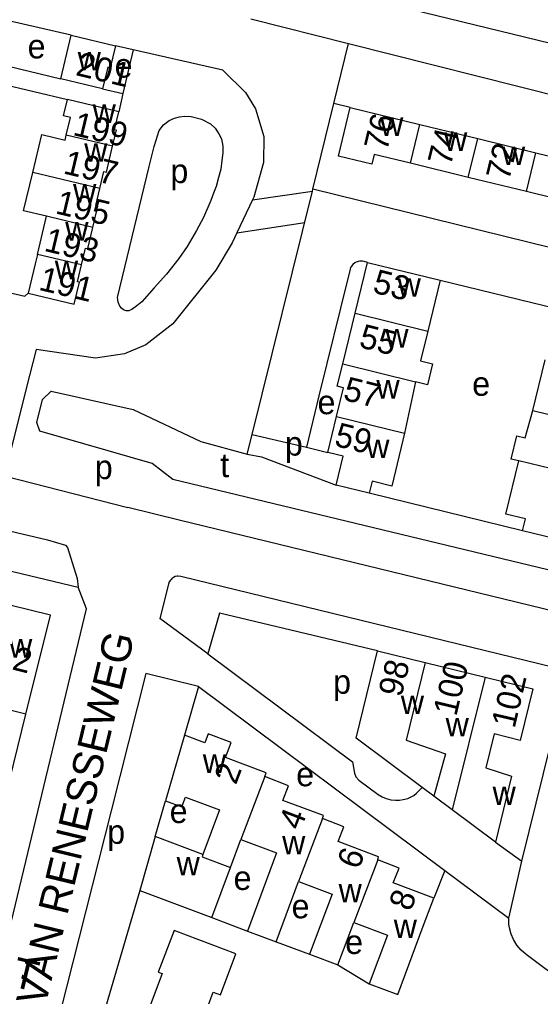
# Model space of a CAD drawing. Extents: x 162804 to 165059, y 381530 to 382901.
# Drawn here: x 163766.6 to 163853.2, y 382108.7 to 382271.1 of the extents above; entities that cross this region are included whole.
import ezdxf

# ---------------------------------------------------------------- set-up
doc = ezdxf.new("R2010")
doc.units = 0
for name, color, linetype in [('BLT_Basislijn', 7, 'Continuous'), ('BLT_Bebouwing', 7, 'Continuous'), ('BLT_Centroide', 7, 'Continuous'), ('BLT_Huisnummer', 7, 'Continuous'), ('BLT_Huisnummer_ tussenligend', 7, 'Continuous'), ('BLT_Huisnummer_reeks', 7, 'Continuous'), ('BLT_Onderverdeling_panden', 7, 'Continuous'), ('BLT_Straatnaam', 7, 'Continuous')]:
    doc.layers.add(name, color=color, linetype=linetype)

msp = doc.modelspace()

# ---------------------------------------------------------------- linework, layer by layer
at = {"layer": 'BLT_Basislijn'}
for p, q in [((163969.62, 382239.13), (163800.49, 382280.36)), ((163805.07, 382271.2), (163821.3, 382267.1)), ((163785.49, 382266.03), (163782.57, 382266.69)), ((163818.86, 382257.09), (163821.3, 382267.1)), ((163821.3, 382267.1), (163971.23, 382229.16)), ((163785.49, 382266.03), (163783.8, 382258.74)), ((163761.83, 382264), (163773.45, 382261.18)), ((163780.42, 382259.52), (163783.8, 382258.74)), ((163783.8, 382258.74), (163783.1, 382255.73)), ((163815.4, 382242.85), (163818.86, 382257.09)), ((163821.61, 382256.44), (163818.86, 382257.09)), ((163792.39, 382254.66), (163793.24, 382254.91)), ((163793.24, 382254.91), (163794.07, 382255.01)), ((163794.07, 382255.01), (163795.13, 382254.95)), ((163795.13, 382254.95), (163796.88, 382254.47)), ((163789.85, 382252.62), (163790.57, 382253.56)), ((163790.57, 382253.56), (163791.51, 382254.28)), ((163791.51, 382254.28), (163792.39, 382254.66)), ((163796.88, 382254.47), (163798.37, 382253.71)), ((163798.37, 382253.71), (163799.12, 382253.01)), ((163788.99, 382249.97), (163789.85, 382252.62)), ((163799.12, 382253.01), (163799.77, 382252.07)), ((163799.77, 382252.07), (163800.18, 382251.21)), ((163788.15, 382246.64), (163788.99, 382249.97)), ((163800.18, 382251.21), (163800.41, 382250)), ((163800.41, 382250), (163800.43, 382248.92)), ((163800.43, 382248.92), (163800.26, 382247.64)), ((163782.92, 382224.83), (163788.15, 382246.64)), ((163800.26, 382247.64), (163800.09, 382246.19)), ((163800.09, 382246.19), (163799.7, 382244.78)), ((163799.7, 382244.78), (163799.31, 382243.3)), ((163798.86, 382242.18), (163798.42, 382240.98)), ((163799.31, 382243.3), (163798.86, 382242.18)), ((163805.31, 382202.09), (163815.33, 382242.55)), ((163805.38, 382241.07), (163815.33, 382242.55)), ((163815.33, 382242.55), (163815.4, 382242.85)), ((163798.42, 382240.98), (163797.2, 382238.14)), ((163797.2, 382238.14), (163796.06, 382236)), ((163802.76, 382235.62), (163814.03, 382237.3)), ((163796.06, 382236), (163794.47, 382233.33)), ((163794.47, 382233.33), (163793.11, 382231.35)), ((163793.11, 382231.35), (163791.07, 382228.73)), ((163791.07, 382228.73), (163789.02, 382226.44)), ((163836.57, 382227.74), (163856.11, 382222.98)), ((163789.02, 382226.44), (163786.97, 382224.14)), ((163782.99, 382224.1), (163782.92, 382224.83)), ((163783.28, 382223.43), (163782.99, 382224.1)), ((163786.97, 382224.14), (163786.12, 382223.49)), ((163783.55, 382223.07), (163783.28, 382223.43)), ((163783.92, 382222.82), (163783.55, 382223.07)), ((163784.34, 382222.66), (163783.92, 382222.82)), ((163784.77, 382222.63), (163784.34, 382222.66)), ((163785.02, 382222.74), (163784.77, 382222.63)), ((163785.31, 382222.86), (163785.02, 382222.74)), ((163786.12, 382223.49), (163785.31, 382222.86)), ((163804.49, 382198.81), (163805.31, 382202.09)), ((163805.31, 382202.09), (163814.32, 382199.95)), ((163814.32, 382199.95), (163817.87, 382199.1)), ((163708.82, 382193), (163776.35, 382176.69)), ((163850.25, 382186.05), (163824.74, 382192.31)), ((163793.16, 382187.81), (163784.61, 382189.94)), ((163797.92, 382165.64), (163789.95, 382171.51)), ((163796.35, 382160.18), (163787.62, 382162.32)), ((163796.35, 382160.18), (163794.02, 382152.07)), ((163796.35, 382160.18), (163837.33, 382129.6)), ((163789.16, 382135.23), (163790.87, 382141.19)), ((163845.75, 382134.31), (163850.17, 382131.14)), ((163847.96, 382121.67), (163850.17, 382131.14)), ((163837.33, 382129.6), (163835.49, 382125.01)), ((163837.33, 382129.6), (163847.96, 382121.67)), ((163786.59, 382126.29), (163778.2, 382097.72)), ((163798.57, 382121.79), (163804.52, 382119.54)), ((163809.27, 382117.76), (163814.83, 382115.67)), ((163819.55, 382113.9), (163824.77, 382110.78))]:
    msp.add_line(p, q, dxfattribs=at)
for points in [[(163775.18, 382268.46), (163764.55, 382270.92), (163763.9, 382270.71), (163761.83, 382264)], [(163804.2, 382258.93), (163800.43, 382262.62), (163785.49, 382266.03)], [(163762.41, 382256.49), (163763.33, 382260.41), (163774.57, 382257.76)], [(163804.2, 382258.93), (163805.85, 382256.19), (163807.22, 382251.63), (163807.18, 382247.3), (163805.59, 382241.51), (163805.38, 382241.07)], [(164126.48, 382159.86), (164126.26, 382161.65), (164125.57, 382163.38), (164125.09, 382164.14), (164123.71, 382166), (164122.53, 382166.9), (164121.02, 382167.56), (163815.4, 382242.85)], [(163805.38, 382241.07), (163802.76, 382235.62)], [(163802.76, 382235.62), (163801.96, 382233.94), (163799.25, 382229.39), (163792.11, 382220.48), (163787.59, 382216.98), (163784.09, 382215.5), (163779.25, 382214.75), (163769.37, 382216.18), (163767.73, 382209.7)], [(163824.49, 382230.69), (163823.95, 382230.82), (163823.62, 382230.89), (163823.22, 382230.87), (163822.91, 382230.84), (163822.61, 382230.73), (163822.39, 382230.6), (163822.03, 382230.32), (163821.83, 382230.06), (163821.67, 382229.84), (163821.57, 382229.55), (163819.97, 382223.07), (163817.73, 382213.9), (163816.4, 382208.5), (163814.32, 382199.95)], [(163753.29, 382228.35), (163753.78, 382228.24), (163767.47, 382225.07), (163768.05, 382225.57)], [(163767.73, 382209.7), (163764.26, 382195.93), (163764.26, 382195.13), (163784.61, 382189.94)], [(163854.49, 382179.57), (163792.09, 382194.57), (163788.64, 382197.23), (163769.99, 382202.64), (163769.49, 382204.06), (163770.45, 382207.91), (163771.86, 382209.3), (163785.52, 382206.24), (163796.76, 382200.92), (163804.49, 382198.81)], [(163708.82, 382193), (163710.26, 382198.99), (163771.27, 382184.56), (163774.28, 382183.7), (163774.6, 382183.28), (163776.2, 382178.16), (163776.35, 382176.69)], [(163804.49, 382198.81), (163806.84, 382198.35), (163819.25, 382193.63)], [(163857.63, 382172.17), (163793.16, 382187.81)], [(163850.17, 382131.14), (163857.34, 382160.32), (163857.4, 382160.6), (163857.41, 382161.06), (163857.4, 382161.22), (163857.28, 382161.74), (163857.13, 382162.09), (163856.93, 382162.41), (163856.65, 382162.72), (163856.32, 382162.98), (163856.12, 382163.1), (163855.71, 382163.29), (163855.49, 382163.37), (163793.44, 382178.49), (163792.98, 382178.52), (163792.81, 382178.51), (163792.52, 382178.45), (163792.24, 382178.33), (163792.02, 382178.19), (163791.8, 382177.98), (163791.69, 382177.84), (163791.52, 382177.59), (163791.39, 382177.2)], [(163791.39, 382177.2), (163789.95, 382171.51)], [(163740.82, 382124.67), (163740.64, 382123.19), (163763.56, 382117.95), (163764.15, 382117.99), (163764.61, 382118.42), (163777.72, 382173.12), (163776.35, 382176.69)], [(163826.14, 382166.11), (163799.86, 382172.4), (163797.92, 382165.64), (163822.01, 382147.65), (163822.33, 382145.79), (163822.56, 382145.18), (163823.05, 382144.61), (163826.26, 382142.22), (163826.93, 382141.82), (163827.59, 382141.55), (163828.37, 382141.36), (163829.13, 382141.27), (163829.81, 382141.29), (163830.43, 382141.39), (163831.16, 382141.58), (163832.16, 382142.08), (163832.64, 382142.46), (163832.97, 382142.76), (163833.56, 382143.4)], [(163787.62, 382162.32), (163781.84, 382139.54), (163772.29, 382101.89), (163772.36, 382100.8), (163772.84, 382099.95), (163773.63, 382099.4), (163778.2, 382097.72)], [(163915.4, 382046.58), (163929.16, 382041.32), (163929.98, 382041.14), (163930.83, 382041.26), (163931.5, 382041.58), (163931.96, 382041.99), (163932.39, 382042.66), (163935.5, 382049.87), (163935.74, 382050.87), (163935.68, 382051.49), (163935.36, 382052.23), (163934.83, 382052.85), (163850.87, 382115.63), (163850.01, 382116.38), (163849.32, 382117.21), (163848.78, 382118.13), (163848.37, 382119.03), (163848.07, 382120.09), (163847.96, 382120.7), (163847.96, 382121.67)]]:
    msp.add_lwpolyline(points, dxfattribs=at)
at = {"layer": 'BLT_Bebouwing'}
for p, q in [((163773.45, 382261.18), (163775.18, 382268.46)), ((163775.18, 382268.46), (163782.57, 382266.69)), ((163780.42, 382259.52), (163773.45, 382261.18)), ((163783.1, 382255.73), (163774.57, 382257.76)), ((163769.59, 382232.02), (163771.1, 382238.35)), ((163822.41, 382222.26), (163824.49, 382230.69)), ((163824.49, 382230.69), (163836.57, 382227.74)), ((163836.57, 382227.74), (163834.51, 382219.27)), ((163820.35, 382213.8), (163822.41, 382222.26)), ((163851.97, 382206.06), (163854.04, 382214.51)), ((163832.44, 382210.82), (163830.66, 382202.32)), ((163830.66, 382202.32), (163828.52, 382193.51)), ((163763.61, 382139.08), (163767.68, 382155.56)), ((163794.02, 382152.07), (163790.87, 382141.19)), ((163789.16, 382135.23), (163786.59, 382126.29)), ((163797.11, 382132.27), (163789.16, 382135.23)), ((163801.67, 382130.1), (163803.4, 382134.74)), ((163798.57, 382121.79), (163801.67, 382130.1)), ((163809.27, 382117.76), (163813.02, 382127.75)), ((163819.55, 382113.9), (163822.2, 382120.95)), ((163814.83, 382115.67), (163819.55, 382113.9)), ((163824.77, 382110.78), (163829.5, 382109))]:
    msp.add_line(p, q, dxfattribs=at)
for points in [[(163782.57, 382266.69), (163781.69, 382263.02), (163781.28, 382263.12), (163780.42, 382259.52)], [(163774.34, 382251.85), (163775.08, 382254.79), (163773.93, 382255.06), (163774.57, 382257.76)], [(163825.61, 382248.64), (163825.21, 382247), (163819.63, 382248.36), (163821.61, 382256.44)], [(163821.61, 382256.44), (163833.16, 382253.62)], [(163782.09, 382250), (163782.73, 382252.67), (163782.39, 382252.75), (163783.1, 382255.73)], [(163833.17, 382253.62), (163842.81, 382251.27)], [(163768.81, 382245.63), (163770.34, 382251.95), (163774.18, 382251.03), (163774.34, 382251.85)], [(163779.97, 382242.96), (163780.65, 382245.8), (163781.06, 382245.7), (163782.09, 382250)], [(163842.81, 382251.27), (163848, 382250), (163852.47, 382248.91)], [(163831.62, 382247.17), (163825.61, 382248.64)], [(163852.47, 382248.91), (163862.09, 382246.56)], [(163841.24, 382244.82), (163831.62, 382247.17)], [(163771.1, 382238.35), (163767.28, 382239.27), (163768.81, 382245.63)], [(163850.9, 382242.46), (163841.24, 382244.82)], [(163778.81, 382236.51), (163779.65, 382240.03), (163779.3, 382240.12), (163779.97, 382242.96)], [(163860.57, 382240.1), (163850.9, 382242.46)], [(163776.92, 382230.27), (163777.59, 382233.07), (163777.97, 382232.98), (163778.81, 382236.51)], [(163769.59, 382232.02), (163769.22, 382230.47), (163768.05, 382225.57)], [(163768.05, 382225.57), (163775.72, 382223.74), (163776.59, 382227.39), (163776.25, 382227.47), (163776.92, 382230.27)], [(163834.51, 382219.27), (163833.3, 382214.34), (163835.31, 382213.84), (163834.45, 382210.35), (163832.44, 382210.82)], [(163819.31, 382205.09), (163820.51, 382209.82), (163819.45, 382210.09), (163820.35, 382213.8)], [(163849.63, 382197.68), (163848.36, 382197.99), (163849.31, 382201.88), (163850.71, 382201.54), (163851.97, 382206.06)], [(163817.87, 382199.1), (163819.31, 382205.09)], [(163819.25, 382193.63), (163820.42, 382198.49), (163817.87, 382199.1)], [(163850.25, 382186.05), (163850.74, 382188.06), (163847.47, 382188.86), (163849.63, 382197.68)], [(163824.74, 382192.31), (163819.25, 382193.63)], [(163828.52, 382193.51), (163825.23, 382194.31), (163824.74, 382192.31)], [(163855.75, 382184.72), (163850.25, 382186.05)], [(163767.68, 382155.56), (163771.75, 382172.04), (163762.03, 382174.44)], [(163822.57, 382151.6), (163826.14, 382166.11)], [(163826.14, 382166.11), (163834.08, 382164.16)], [(163834.08, 382164.16), (163844.06, 382161.71)], [(163844.06, 382161.71), (163851.99, 382159.79), (163849.89, 382151.23), (163845.57, 382152.29), (163844.18, 382146.66)], [(163807.41, 382145.22), (163807.6, 382145.86), (163800.89, 382148.38), (163801.82, 382150.85), (163798, 382152.33), (163797.41, 382150.81), (163794.02, 382152.07)], [(163833.56, 382143.4), (163822.57, 382151.6)], [(163844.18, 382146.66), (163848.45, 382145.29), (163845.75, 382134.31)], [(163816.99, 382138.23), (163817.14, 382138.73), (163810.41, 382141.25), (163811.36, 382143.69), (163807.41, 382145.22)], [(163835.49, 382141.96), (163833.56, 382143.4)], [(163790.87, 382141.19), (163793.6, 382140.17), (163794.2, 382141.77), (163799.88, 382139.67), (163797.11, 382132.27)], [(163838.57, 382139.66), (163835.49, 382141.96)], [(163845.75, 382134.31), (163838.57, 382139.66)], [(163826.17, 382131.39), (163826.32, 382131.86), (163819.6, 382134.4), (163820.54, 382136.85), (163816.99, 382138.23)], [(163803.4, 382134.74), (163809.37, 382132.52), (163804.52, 382119.54)], [(163835.49, 382125.01), (163828.77, 382127.54), (163829.73, 382129.99), (163826.17, 382131.39)], [(163813.02, 382127.75), (163818.58, 382125.66), (163814.83, 382115.67)], [(163786.59, 382126.29), (163798.57, 382121.79)], [(163829.5, 382109), (163833.74, 382120.33), (163835.49, 382125.01)], [(163822.2, 382120.95), (163827.8, 382118.84), (163824.77, 382110.78)], [(163792.31, 382119.62), (163789.68, 382112.69), (163790.32, 382112.45), (163787.63, 382105.22), (163787.09, 382105.42), (163785.32, 382100.68), (163793.05, 382097.79)], [(163793.05, 382097.79), (163795.65, 382104.78), (163796.94, 382104.3), (163798.83, 382109.4), (163800.02, 382108.95), (163802.58, 382115.75), (163792.31, 382119.62)], [(163804.52, 382119.54), (163809.27, 382117.76)]]:
    msp.add_lwpolyline(points, dxfattribs=at)
at = {"layer": 'BLT_Onderverdeling_panden'}
for p, q in [((163831.62, 382247.17), (163833.17, 382253.62)), ((163782.09, 382250), (163774.34, 382251.85)), ((163841.24, 382244.82), (163842.81, 382251.27)), ((163850.9, 382242.46), (163852.47, 382248.91)), ((163779.97, 382242.96), (163768.81, 382245.63)), ((163778.81, 382236.51), (163771.1, 382238.35)), ((163776.92, 382230.27), (163769.59, 382232.02)), ((163822.41, 382222.26), (163834.51, 382219.27)), ((163820.35, 382213.8), (163832.44, 382210.82)), ((163851.97, 382206.06), (163864.04, 382203.13)), ((163860.93, 382194.94), (163849.63, 382197.68)), ((163844.06, 382161.71), (163838.57, 382139.66)), ((163767.68, 382155.56), (163757.96, 382157.96)), ((163807.41, 382145.22), (163803.4, 382134.74)), ((163816.99, 382138.23), (163813.02, 382127.75)), ((163826.17, 382131.39), (163822.2, 382120.95))]:
    msp.add_line(p, q, dxfattribs=at)
for points in [[(163819.31, 382205.09), (163830.66, 382202.32)], [(163834.08, 382164.16), (163830.9, 382151.27), (163837.47, 382148.98), (163835.49, 382141.96)], [(163797.11, 382132.27), (163796.96, 382131.87), (163801.67, 382130.1)]]:
    msp.add_lwpolyline(points, dxfattribs=at)

# ---------------------------------------------------------------- texts
at = {"layer": 'BLT_Centroide'}
for s, p in [('e', (163767.96, 382264.6)), ('w', (163776.28, 382262.61)), ('e', (163782.43, 382261.41)), ('w', (163778.76, 382253.88)), ('w', (163826.58, 382251.72)), ('w', (163837.21, 382249.22)), ('w', (163777.37, 382247.41)), ('w', (163846.85, 382246.88)), ('p', (163791.7, 382243.88)), ('w', (163775.52, 382240.62)), ('w', (163774.21, 382234.31)), ('w', (163772.48, 382227.88)), ('w', (163829.49, 382224.97)), ('w', (163827.43, 382216.53)), ('w', (163825.96, 382208.06)), ('e', (163841.89, 382208.51)), ('e', (163816.17, 382205.45)), ('p', (163810.74, 382198.57)), ('w', (163824.27, 382198.16)), ('t', (163799.99, 382194.98)), ('p', (163779.13, 382194.66)), ('w', (163764.86, 382165)), ('p', (163818.76, 382158.98)), ('w', (163830.02, 382155.59)), ('w', (163837.47, 382151.89)), ('w', (163797.09, 382145.81)), ('e', (163812.62, 382143.6)), ('w', (163845.28, 382140.48)), ('e', (163791.58, 382137.49)), ('p', (163781.19, 382134.03)), ('w', (163810.28, 382132.28)), ('w', (163792.73, 382128.79)), ('e', (163802.21, 382126.36)), ('w', (163819.67, 382124.3)), ('e', (163811.86, 382121.65)), ('w', (163828.84, 382118.38)), ('e', (163820.76, 382115.72))]:
    msp.add_text(s, height=4, dxfattribs=at).set_placement(p)
at = {"layer": 'BLT_Huisnummer'}
for s, rotation, p in [('201', 346.5801, (163775.79, 382261.84)), ('199', 346.5737, (163775.33, 382251.88)), ('76', 76.3129, (163827.72, 382249.05)), ('74', 76.3129, (163838.32, 382246.59)), ('195', 346.5737, (163772.41, 382238.86)), ('191', 346.5806, (163769.64, 382226.15)), ('53', 346.0135, (163825.17, 382225.71)), ('59', 346.0124, (163818.79, 382200.24)), ('98', 75.9113, (163830.1, 382158.27)), ('102', 76.8658, (163848.94, 382153.09)), ('2', 69.0835, (163802.59, 382143.71)), ('8', 69.4842, (163831.66, 382122.66))]:
    msp.add_text(s, height=4, rotation=rotation, dxfattribs=at).set_placement(p)
at = {"layer": 'BLT_Huisnummer_ tussenligend'}
for s, rotation, p in [('72', 76.3129, (163848.02, 382244.15)), ('197', 346.5737, (163773.73, 382245.5)), ('193', 346.5806, (163770.53, 382232.63)), ('55', 346.0079, (163822.9, 382216.62)), ('57', 346.0079, (163820.26, 382207.87)), ('100', 76.6678, (163839.24, 382155.1)), ('4', 69.0835, (163813.34, 382136.12)), ('6', 69.0835, (163823.03, 382129.61))]:
    msp.add_text(s, height=4, rotation=rotation, dxfattribs=at).set_placement(p)
at = {"layer": 'BLT_Huisnummer_reeks'}
msp.add_text('2', height=4, rotation=346.115, dxfattribs=at).set_placement((163765.2, 382163.05))
at = {"layer": 'BLT_Straatnaam'}
for s, height, rotation, p in [('VAN RENESSEWEG', 5, 76.4414, (163770.87, 382106.84)), ('THORN PRIKKERSTRAAT', 4.9999, 346.6028, (163689.92, 382128.29))]:
    msp.add_text(s, height=height, rotation=rotation, dxfattribs=at).set_placement(p)

doc.saveas('drawing.dxf')
